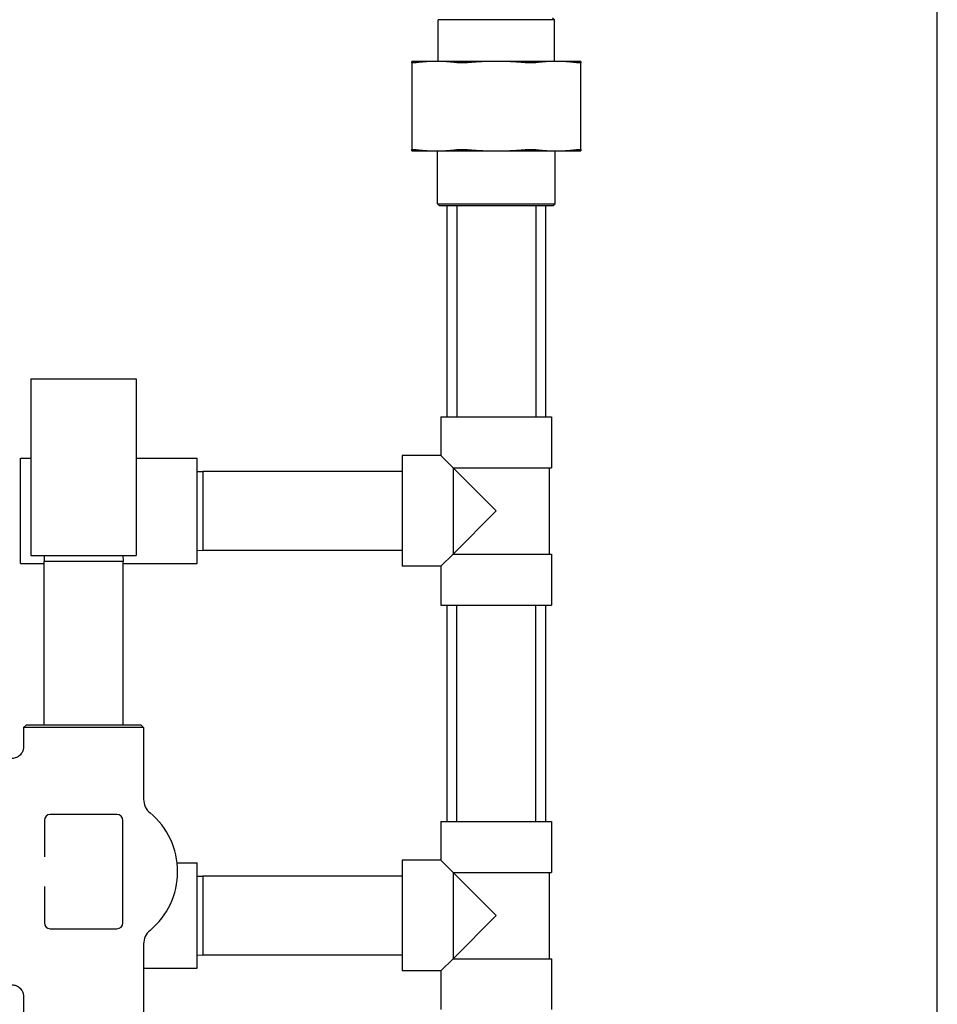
# Model space of a CAD drawing. Header units: inches. Extents: x 18 to 846, y -67 to 561.
# Tile 282 of 656: x 322 to 332, y 170 to 181. Entities that reach past the tile are written whole.
import ezdxf

# ---------------------------------------------------------------- set-up
doc = ezdxf.new("R2010")
doc.units = ezdxf.units.IN
doc.header["$LTSCALE"] = 24
doc.header["$MEASUREMENT"] = 0
doc.layers.add('Visible (ANSI)', color=7, linetype='Continuous', lineweight=30)

msp = doc.modelspace()

# ---------------------------------------------------------------- linework, layer by layer
at = {"layer": 'Visible (ANSI)'}
for p, q in [((331.67843, 103.05236), (331.67843, 256.91786)), ((327.60564, 180.95006), (326.36814, 180.95006)), ((326.36814, 180.5069), (326.36814, 180.95006)), ((327.5848, 180.9709), (327.60564, 180.95006)), ((327.60564, 180.5069), (327.60564, 180.95006)), ((326.35049, 180.5069), (326.08689, 180.5069)), ((326.98689, 180.5069), (326.35049, 180.5069)), ((327.62328, 180.5069), (326.98689, 180.5069)), ((327.88689, 180.5069), (327.62328, 180.5069)), ((326.08689, 180.49202), (326.08689, 179.56928)), ((327.88689, 179.56928), (327.88689, 180.49202)), ((326.08689, 179.5544), (326.35049, 179.5544)), ((326.35049, 179.5544), (326.98689, 179.5544)), ((326.36189, 178.99173), (326.36189, 179.5544)), ((326.98689, 179.5544), (327.62328, 179.5544)), ((327.61189, 178.99173), (327.61189, 179.5544)), ((327.62328, 179.5544), (327.88689, 179.5544)), ((326.36189, 178.99173), (327.61189, 178.99173)), ((326.38272, 178.9709), (326.36189, 178.99173)), ((327.59105, 178.9709), (326.38272, 178.9709)), ((326.46189, 178.9709), (326.46189, 176.7259)), ((326.56689, 178.9709), (326.56689, 176.7259)), ((327.40689, 178.9709), (327.40689, 176.7259)), ((327.51189, 178.9709), (327.51189, 176.7259)), ((327.59105, 178.9709), (327.61189, 178.99173)), ((322.03689, 177.1309), (323.15689, 177.1309)), ((322.03689, 177.1309), (322.03689, 175.2509)), ((323.15689, 177.1309), (323.15689, 175.2509)), ((326.39839, 176.7259), (327.57539, 176.7259)), ((326.39839, 176.7259), (326.39839, 176.3144)), ((327.57539, 176.7259), (327.57539, 176.1849)), ((325.98689, 176.3144), (325.98689, 175.1374)), ((326.39839, 176.3144), (325.98689, 176.3144)), ((326.52789, 176.1849), (326.39839, 176.3144)), ((321.92439, 175.1659), (321.92439, 176.2859)), ((321.92439, 176.2859), (322.03689, 176.2859)), ((323.15689, 176.2859), (323.80439, 176.2859)), ((323.80439, 175.1659), (323.80439, 176.2859)), ((323.80439, 176.14426), (323.86689, 176.1459)), ((323.86689, 176.1459), (323.86689, 175.3059)), ((325.98689, 176.1459), (323.86689, 176.1459)), ((326.52789, 176.1849), (326.52789, 175.2669)), ((326.98689, 175.7259), (326.52789, 176.1849)), ((326.52789, 176.1849), (327.57539, 176.1849)), ((327.55064, 176.1849), (327.55064, 175.2669)), ((326.52789, 175.2669), (326.98689, 175.7259)), ((323.80439, 175.30753), (323.86689, 175.3059)), ((325.98689, 175.3059), (323.86689, 175.3059)), ((321.92439, 175.1659), (322.17689, 175.1659)), ((322.03689, 175.2509), (323.15689, 175.2509)), ((322.17852, 175.2509), (322.17689, 175.1884)), ((323.01689, 175.1884), (322.17689, 175.1884)), ((322.17689, 173.4534), (322.17689, 175.1884)), ((323.01525, 175.2509), (323.01689, 175.1884)), ((323.01689, 173.4534), (323.01689, 175.1884)), ((323.01689, 175.1659), (323.80439, 175.1659)), ((326.39839, 175.1374), (326.52789, 175.2669)), ((326.52789, 175.2669), (327.57539, 175.2669)), ((327.57539, 175.2669), (327.57539, 174.7259)), ((326.39839, 175.1374), (325.98689, 175.1374)), ((326.39839, 175.1374), (326.39839, 174.7259)), ((326.39839, 174.7259), (327.57539, 174.7259)), ((326.46189, 174.7259), (326.46189, 172.4234)), ((326.56689, 172.4234), (326.56689, 174.7259)), ((327.40689, 172.4234), (327.40689, 174.7259)), ((327.51189, 174.7259), (327.51189, 172.4234)), ((321.98939, 173.4534), (321.95814, 173.42215)), ((323.23564, 173.42215), (321.95814, 173.42215)), ((321.95814, 173.42215), (321.95814, 173.22064)), ((321.98939, 173.4534), (323.20439, 173.4534)), ((323.20439, 173.4534), (323.23564, 173.42215)), ((323.23564, 173.42215), (323.23564, 172.66031)), ((322.95189, 172.4984), (322.24189, 172.4984)), ((322.17939, 172.4359), (322.17939, 172.04929)), ((323.01439, 171.3459), (323.01439, 172.4359)), ((326.39839, 172.4234), (327.57539, 172.4234)), ((326.39839, 172.4234), (326.39839, 172.0119)), ((327.57539, 172.4234), (327.57539, 171.8824)), ((323.5916, 171.9834), (323.80439, 171.9834)), ((323.80439, 170.8634), (323.80439, 171.9834)), ((325.98689, 172.0119), (325.98689, 170.8349)), ((326.39839, 172.0119), (325.98689, 172.0119)), ((326.52789, 171.8824), (326.39839, 172.0119)), ((323.80439, 171.84176), (323.86689, 171.8434)), ((323.86689, 171.8434), (323.86689, 171.0034)), ((325.98689, 171.8434), (323.86689, 171.8434)), ((326.52789, 171.8824), (326.52789, 170.9644)), ((326.98689, 171.4234), (326.52789, 171.8824)), ((326.52789, 171.8824), (327.57539, 171.8824)), ((327.55064, 171.8824), (327.55064, 170.9644)), ((322.17939, 171.73251), (322.17939, 171.3459)), ((326.52789, 170.9644), (326.98689, 171.4234)), ((322.24189, 171.2834), (322.95189, 171.2834)), ((323.23564, 171.12148), (323.23564, 170.35965)), ((323.80439, 171.00503), (323.86689, 171.0034)), ((325.98689, 171.0034), (323.86689, 171.0034)), ((326.39839, 170.8349), (326.52789, 170.9644)), ((326.52789, 170.9644), (327.57539, 170.9644)), ((327.57539, 170.9644), (327.57539, 170.4234)), ((323.23564, 170.8634), (323.80439, 170.8634)), ((326.39839, 170.8349), (325.98689, 170.8349)), ((326.39839, 170.8349), (326.39839, 170.4234)), ((321.95814, 170.56115), (321.95814, 170.35965))]:
    msp.add_line(p, q, dxfattribs=at)
for centre, radius, start, end in [((323.42314, 172.66031), 0.1875, 180, 230.301327), ((322.24189, 172.4359), 0.0625, 90, 180), ((322.95189, 172.4359), 0.0625, 0, 90), ((322.78439, 171.8909), 0.8125, 309.698673, 50.301327), ((322.24189, 171.3459), 0.0625, 180, 270), ((322.95189, 171.3459), 0.0625, 270, 0), ((323.42314, 171.12148), 0.1875, 129.698673, 180)]:
    msp.add_arc(centre, radius, start, end, dxfattribs=at)
for points, weights in [([(326.08689, 180.49202), (326.08689, 180.5069), (326.08689, 180.5069)], [1.06851824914, 1.04951712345, 1]), ([(326.35049, 180.5069), (326.24039, 180.5069), (326.1235, 180.49202)], [1, 1.04951712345, 1.06851824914]), ([(326.57748, 180.49202), (326.46059, 180.5069), (326.35049, 180.5069)], [1.06851824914, 1.04951712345, 1]), ([(326.98689, 180.5069), (326.83118, 180.5069), (326.66587, 180.49202)], [1, 1.04951712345, 1.06851824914]), ([(327.3079, 180.49202), (327.14259, 180.5069), (326.98689, 180.5069)], [1.06851824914, 1.04951712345, 1]), ([(327.62328, 180.5069), (327.51318, 180.5069), (327.39629, 180.49202)], [1, 1.04951712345, 1.06851824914]), ([(327.85028, 180.49202), (327.73338, 180.5069), (327.62328, 180.5069)], [1.06851824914, 1.04951712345, 1]), ([(327.88689, 180.5069), (327.88689, 180.5069), (327.88689, 180.49202)], [1, 1.04951712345, 1.06851824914]), ([(326.08689, 179.5544), (326.08689, 179.5544), (326.08689, 179.56928)], [1, 1.04951712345, 1.06851824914]), ([(326.1235, 179.56928), (326.24039, 179.5544), (326.35049, 179.5544)], [1.06851824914, 1.04951712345, 1]), ([(326.35049, 179.5544), (326.46059, 179.5544), (326.57748, 179.56928)], [1, 1.04951712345, 1.06851824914]), ([(326.66587, 179.56928), (326.83118, 179.5544), (326.98689, 179.5544)], [1.06851824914, 1.04951712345, 1]), ([(326.98689, 179.5544), (327.14259, 179.5544), (327.3079, 179.56928)], [1, 1.04951712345, 1.06851824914]), ([(327.39629, 179.56928), (327.51318, 179.5544), (327.62328, 179.5544)], [1.06851824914, 1.04951712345, 1]), ([(327.62328, 179.5544), (327.73338, 179.5544), (327.85028, 179.56928)], [1, 1.04951712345, 1.06851824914]), ([(327.88689, 179.56928), (327.88689, 179.5544), (327.88689, 179.5544)], [1.06851824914, 1.04951712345, 1])]:
    msp.add_rational_spline(points, weights, degree=2, dxfattribs=at)
for points, knots in [([(326.1235, 180.49202), (326.11176, 180.49052), (326.10246, 180.48979), (326.09034, 180.48979), (326.08689, 180.49052), (326.08689, 180.49202)], [1.292675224, 1.292675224, 1.292675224, 1.292675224, 1.413350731, 1.413350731, 1.534026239, 1.534026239, 1.534026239, 1.534026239]), ([(326.66587, 180.49202), (326.64927, 180.49052), (326.63267, 180.48979), (326.60341, 180.48979), (326.58922, 180.49052), (326.57748, 180.49202)], [0.414702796, 0.414702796, 0.414702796, 0.414702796, 0.535378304, 0.535378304, 0.656053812, 0.656053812, 0.656053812, 0.656053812]), ([(327.39629, 180.49202), (327.38455, 180.49052), (327.37037, 180.48979), (327.34111, 180.48979), (327.3245, 180.49052), (327.3079, 180.49202)], [0.414702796, 0.414702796, 0.414702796, 0.414702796, 0.535378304, 0.535378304, 0.656053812, 0.656053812, 0.656053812, 0.656053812]), ([(327.88689, 180.49202), (327.88689, 180.49052), (327.88343, 180.48979), (327.87131, 180.48979), (327.86201, 180.49052), (327.85028, 180.49202)], [0.414702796, 0.414702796, 0.414702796, 0.414702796, 0.535378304, 0.535378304, 0.656053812, 0.656053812, 0.656053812, 0.656053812]), ([(326.08689, 179.56928), (326.08689, 179.57077), (326.09034, 179.57151), (326.10246, 179.57151), (326.11176, 179.57077), (326.1235, 179.56928)], [0.414702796, 0.414702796, 0.414702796, 0.414702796, 0.535378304, 0.535378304, 0.656053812, 0.656053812, 0.656053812, 0.656053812]), ([(326.57748, 179.56928), (326.58922, 179.57077), (326.60341, 179.57151), (326.63267, 179.57151), (326.64927, 179.57077), (326.66587, 179.56928)], [1.292675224, 1.292675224, 1.292675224, 1.292675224, 1.413350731, 1.413350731, 1.534026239, 1.534026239, 1.534026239, 1.534026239]), ([(327.3079, 179.56928), (327.3245, 179.57077), (327.34111, 179.57151), (327.37037, 179.57151), (327.38455, 179.57077), (327.39629, 179.56928)], [1.292675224, 1.292675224, 1.292675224, 1.292675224, 1.413350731, 1.413350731, 1.534026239, 1.534026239, 1.534026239, 1.534026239]), ([(327.85028, 179.56928), (327.86201, 179.57077), (327.87131, 179.57151), (327.88343, 179.57151), (327.88689, 179.57077), (327.88689, 179.56928)], [1.292675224, 1.292675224, 1.292675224, 1.292675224, 1.413350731, 1.413350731, 1.534026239, 1.534026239, 1.534026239, 1.534026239]), ([(321.95814, 173.22064), (321.95814, 173.22053), (321.95814, 173.22041), (321.9581, 173.20779), (321.95624, 173.19535), (321.94896, 173.17141), (321.94358, 173.16004), (321.9276, 173.13614), (321.91605, 173.1245), (321.88924, 173.10639), (321.87428, 173.10006), (321.84269, 173.09349), (321.82639, 173.09334), (321.79447, 173.09935), (321.77918, 173.10551), (321.7655, 173.11443)], [-0.000867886, -0.000867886, -0.000867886, -0.000867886, 0, 0, 0.095315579, 0.095315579, 0.190622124, 0.190622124, 0.314439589, 0.314439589, 0.437216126, 0.437216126, 0.560399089, 0.560399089, 0.684837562, 0.684837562, 0.684837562, 0.684837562]), ([(321.7655, 170.66736), (321.77918, 170.67628), (321.79447, 170.68244), (321.82639, 170.68845), (321.84269, 170.68831), (321.87428, 170.68174), (321.88924, 170.67541), (321.91605, 170.65729), (321.9276, 170.64566), (321.94358, 170.62175), (321.94896, 170.61038), (321.95624, 170.58645), (321.9581, 170.574), (321.95814, 170.56138), (321.95814, 170.56127), (321.95814, 170.56115)], [0, 0, 0, 0, 0.124409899, 0.124409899, 0.247564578, 0.247564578, 0.370312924, 0.370312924, 0.494101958, 0.494101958, 0.589386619, 0.589386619, 0.684680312, 0.684680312, 0.685547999, 0.685547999, 0.685547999, 0.685547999])]:
    msp.add_open_spline(points, degree=3, knots=knots, dxfattribs=at)

doc.saveas('drawing.dxf')
